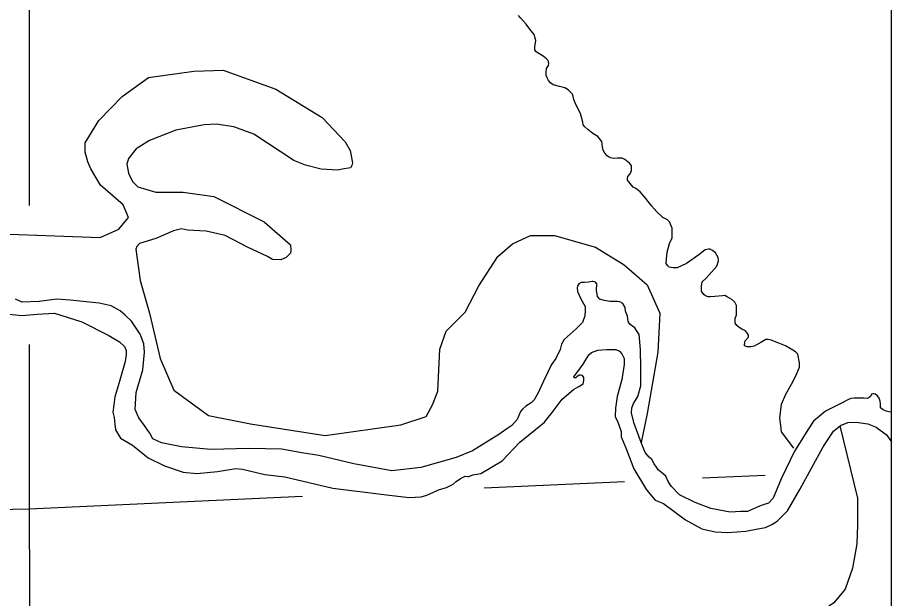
# Model space of a CAD drawing. Extents: x 1084508 to 1142749, y 1057638 to 1093403.
# Drawn here: x 1141285 to 1142749, y 1066395 to 1067368 of the extents above; entities that cross this region are included whole.
import ezdxf

# ---------------------------------------------------------------- set-up
doc = ezdxf.new("R2010")
doc.units = 0
for name, color, linetype in [('DSN_DRFT_Named-Boundary', 7, 'Continuous'), ('Level 35', 7, 'Continuous'), ('Level 47', 7, 'Continuous'), ('Level 5', 7, 'Continuous'), ('Level 9', 7, 'Continuous')]:
    doc.layers.add(name, color=color, linetype=linetype)

msp = doc.modelspace()

# ---------------------------------------------------------------- linework, layer by layer
at = {"layer": 'DSN_DRFT_Named-Boundary'}
msp.add_lwpolyline([(1084507.9, 1057640), (1142749.2, 1057640), (1142749.2, 1093403.4), (1084507.9, 1093403.4)], close=True, dxfattribs=at)
at = {"layer": 'Level 35'}
for points in [[(1142276.2, 1067134.2), (1142272.7, 1067136.5), (1142269.1, 1067140.8), (1142266, 1067145.9), (1142265.2, 1067151.8), (1142263.7, 1067160.5), (1142257, 1067169.1), (1142248.8, 1067174.2), (1142240.5, 1067180.5), (1142235.4, 1067185.2), (1142232.7, 1067188.3), (1142231.9, 1067193), (1142228, 1067207.5), (1142220.2, 1067222.8), (1142217, 1067231), (1142215.8, 1067236.1), (1142214.7, 1067239.7), (1142210.7, 1067244), (1142207.2, 1067247.1), (1142201.7, 1067250.3), (1142192.7, 1067253), (1142182.5, 1067255.4), (1142177.8, 1067258.9), (1142174.7, 1067262.8), (1142172.3, 1067267.5), (1142170.4, 1067271.4), (1142170.4, 1067276.1), (1142171.2, 1067282.8), (1142174.3, 1067287.9), (1142175.1, 1067291.4), (1142173.9, 1067296.1), (1142171.2, 1067298.9), (1142165.7, 1067303.6), (1142153.9, 1067310.6), (1142151.6, 1067314.2), (1142151.6, 1067319.3), (1142153.5, 1067329.9), (1142150.4, 1067339.7), (1142143.3, 1067348.7), (1142137.1, 1067357.3), (1142128, 1067367.1), (1142124.1, 1067371.8)], [(1142431.8, 1066907.9), (1142431, 1066909.9), (1142431, 1066913.8), (1142431, 1066918.1), (1142432.2, 1066925.6), (1142438.5, 1066931.8), (1142456.5, 1066951.8), (1142459.6, 1066960.5), (1142458.5, 1066966.3), (1142454.1, 1066973.8), (1142449.4, 1066977.7), (1142445.1, 1066980.1), (1142442.4, 1066980.1), (1142436.9, 1066978.9), (1142426.3, 1066970.7), (1142405.9, 1066956.1), (1142389.9, 1066948.7), (1142383.6, 1066948.7), (1142376.9, 1066949.9), (1142374.2, 1066952.2), (1142371.8, 1066956.1), (1142372.2, 1066963.6), (1142373.4, 1066975.4), (1142377.3, 1066989.5), (1142381.6, 1066999.3), (1142381.6, 1067004.4), (1142381.6, 1067015.4), (1142377.3, 1067025.9), (1142373.8, 1067029.5), (1142366.3, 1067033.4), (1142356.2, 1067042.8), (1142347.5, 1067052.2), (1142337.7, 1067065.2), (1142328.3, 1067076.5), (1142320.9, 1067082), (1142316.2, 1067084), (1142311.1, 1067090.3), (1142306.8, 1067095.7), (1142306.8, 1067098.5), (1142307.2, 1067102), (1142311.5, 1067106.3), (1142312.3, 1067109.1), (1142313.4, 1067112.2), (1142313.4, 1067115.7), (1142313.4, 1067120.1), (1142310.7, 1067124), (1142302.5, 1067130.6), (1142298.1, 1067132.6), (1142289.9, 1067132.6), (1142284, 1067132.2), (1142278.6, 1067133), (1142276.2, 1067134.2)], [(1142585.8, 1066646.7), (1142565.1, 1066674.2), (1142563.5, 1066684.8), (1142561.9, 1066696.9), (1142564.7, 1066720.5), (1142572.1, 1066736.9), (1142581.9, 1066753.8), (1142589, 1066767.9), (1142594.8, 1066782.4), (1142594.8, 1066789.9), (1142592.1, 1066804.4), (1142588.6, 1066808.3), (1142581.1, 1066812.6), (1142571.7, 1066818.1), (1142560.4, 1066822.4), (1142547.8, 1066827.9), (1142542.3, 1066828.7), (1142538.4, 1066828.7), (1142530.2, 1066823.6), (1142519.2, 1066817.7), (1142513.7, 1066816.5), (1142507.4, 1066816.5), (1142502.7, 1066818.1), (1142502.7, 1066820.5), (1142503.9, 1066826.7), (1142509.8, 1066832.6), (1142509.8, 1066835.8), (1142508.2, 1066838.9), (1142504.7, 1066843.2), (1142498.4, 1066846.3), (1142494.1, 1066849.1), (1142489.8, 1066852.2), (1142487.5, 1066856.1), (1142487.5, 1066859.7), (1142487.5, 1066864), (1142489.4, 1066869.9), (1142489.4, 1066876.9), (1142489.4, 1066885.6), (1142486.7, 1066891.1), (1142481.6, 1066895.8), (1142478, 1066898.1), (1142473, 1066900.9), (1142469.8, 1066902.4), (1142465.9, 1066902), (1142453, 1066900.9), (1142445.5, 1066900.1), (1142442, 1066900.1), (1142437.7, 1066902), (1142434.5, 1066904), (1142431.8, 1066907.9)]]:
    msp.add_lwpolyline(points, dxfattribs=at)
at = {"layer": 'Level 47'}
for points in [[(1141504.2, 1067268), (1141580, 1067278.5), (1141629.3, 1067280.3), (1141717.5, 1067248.5), (1141795.1, 1067200.9), (1141833.9, 1067160.3), (1141842.2, 1067145.7), (1141846.2, 1067125), (1141845, 1067120.3), (1141842.7, 1067116.2), (1141828.6, 1067114.4), (1141821.5, 1067112.7), (1141793.3, 1067114.4), (1141767.5, 1067120.8), (1141747.5, 1067128.5), (1141680.5, 1067172.7), (1141647.3, 1067185.4), (1141617.7, 1067189.7), (1141597.6, 1067188.5), (1141550, 1067179.7), (1141505.9, 1067162.1), (1141483.6, 1067148.1), (1141470.7, 1067132.1), (1141467.9, 1067122.7), (1141470.7, 1067107.4), (1141477.7, 1067093.3), (1141486.5, 1067084.4), (1141516.5, 1067075.6), (1141562.4, 1067075.6), (1141613.5, 1067068.6), (1141698.1, 1067026.2), (1141742.2, 1066987.4), (1141742.6, 1066978.5), (1141742.2, 1066973.3), (1141735.1, 1066966.2), (1141725.8, 1066962.3), (1141712.2, 1066962.7), (1141703.4, 1066968), (1141669.9, 1066983.8), (1141632.9, 1067003.3), (1141601.1, 1067010.3), (1141569.4, 1067012.1), (1141559.3, 1067014), (1141545.9, 1067011.1), (1141516.5, 1066998), (1141488.9, 1066989.6), (1141484.6, 1066984.8), (1141483, 1066980.3), (1141490.1, 1066927.4), (1141505.9, 1066872.7), (1141523.6, 1066796.8), (1141546.5, 1066743.8), (1141604.7, 1066701.5), (1141675.2, 1066687.4), (1141800.4, 1066668), (1141927.3, 1066685.6), (1141969.6, 1066699.7), (1141980.2, 1066719.1), (1141989, 1066742.1), (1141992.5, 1066812.7), (1142003.1, 1066842.7), (1142034.8, 1066874.4), (1142057.8, 1066918.6), (1142089.5, 1066968), (1142114.2, 1066989.1), (1142144.2, 1067003.3), (1142184.7, 1067003.3), (1142253.5, 1066983.8), (1142301.1, 1066953.8), (1142339.8, 1066920.3), (1142361, 1066872.7), (1142357.5, 1066807.4), (1142339.8, 1066705), (1142329.7, 1066656)], [(1140806, 1066990.9), (1141179.8, 1067008.6), (1141423.1, 1066999.7), (1141454.8, 1067013.8), (1141470.7, 1067033.3), (1141461.9, 1067054.4), (1141423.8, 1067087.7), (1141407.5, 1067115), (1141402.8, 1067126.5), (1141398.4, 1067142.8), (1141398.4, 1067158.5), (1141421.3, 1067195.6), (1141460.1, 1067236.2), (1141504.2, 1067268)], [(1142662.5, 1066684.3), (1142692, 1066563.1), (1142692.5, 1066518), (1142691.4, 1066486.4), (1142683.6, 1066445.6), (1142671.3, 1066410.3), (1142652.5, 1066387.6), (1142629, 1066371.5), (1142542.6, 1066339.7), (1142433.3, 1066320.3), (1142324, 1066318.6), (1142244.6, 1066334.4), (1142177.6, 1066359.1), (1142098.3, 1066364.4)]]:
    msp.add_lwpolyline(points, dxfattribs=at)
at = {"layer": 'Level 5'}
for points in [[(1141304.5, 1067479.1), (1141304.5, 1067053.6)], [(1141304.5, 1066820.5), (1141304.5, 1066544.3)], [(1142537.8, 1066601), (1142432.6, 1066596.2)], [(1142301.7, 1066590.2), (1142066.5, 1066579.4)], [(1141762.3, 1066565.4), (1141304.5, 1066544.3)], [(1141304.5, 1066544.3), (1140806.7, 1066534.2)], [(1141304.5, 1066544.3), (1141307.4, 1065728.3)]]:
    msp.add_lwpolyline(points, dxfattribs=at)
at = {"layer": 'Level 9'}
for points in [[(1142394.1, 1066568.4), (1142380.7, 1066582.2), (1142375.1, 1066590.7), (1142371, 1066600), (1142364.1, 1066606.1), (1142358.4, 1066610.2), (1142355.2, 1066614.6), (1142351.6, 1066620.7), (1142347.5, 1066627.6), (1142343.4, 1066631.7), (1142336.6, 1066639.4), (1142332.9, 1066647.9), (1142329.7, 1066656), (1142318.3, 1066688.1), (1142313.4, 1066705.1), (1142314.3, 1066714), (1142316.7, 1066721.7), (1142324.4, 1066733.5), (1142329.3, 1066750.9), (1142329.3, 1066781.4), (1142328.4, 1066812.2), (1142326.4, 1066837), (1142322.8, 1066842.2), (1142319.1, 1066848.3), (1142313.4, 1066852.4), (1142310.6, 1066854.4), (1142307.8, 1066858.9), (1142307, 1066867.8), (1142303.7, 1066876.3), (1142302.9, 1066882.4), (1142299.3, 1066888.9), (1142294, 1066891.7), (1142289.9, 1066892.5), (1142283.5, 1066892.5), (1142277.8, 1066892.5), (1142267.6, 1066894.2), (1142260.3, 1066896.6), (1142256.7, 1066900.7), (1142254.7, 1066911.6), (1142255.5, 1066921.8), (1142253, 1066924.6), (1142249.4, 1066925.8), (1142247.4, 1066925.8), (1142241.7, 1066924.6), (1142234.8, 1066924.2), (1142229.1, 1066924.2), (1142225.5, 1066922.2), (1142223.1, 1066918.9), (1142222.6, 1066914.9), (1142223.1, 1066909.2)], [(1142223.1, 1066909.2), (1142228.7, 1066897), (1142236, 1066884), (1142236, 1066877.9), (1142235.2, 1066868.6), (1142231.6, 1066857.2), (1142220.6, 1066846.7), (1142200.8, 1066828.8), (1142196.3, 1066821.1), (1142193.9, 1066811.8), (1142187, 1066796.8), (1142179.7, 1066786.7), (1142165.9, 1066759.1), (1142157, 1066739.6), (1142150.5, 1066727.4), (1142145.2, 1066722.5), (1142136.7, 1066717.3), (1142131.4, 1066712.8), (1142127.8, 1066708.3), (1142122.1, 1066694.5), (1142113.2, 1066684.4), (1142104.7, 1066679.1), (1142091.3, 1066669.8), (1142047.1, 1066642.2), (1142019.6, 1066630.8), (1141960.4, 1066614.2), (1141911.7, 1066608.9), (1141848.1, 1066620.7), (1141789.7, 1066634.5), (1141760.9, 1066639), (1141726.9, 1066645.1), (1141673.4, 1066645.9), (1141608.5, 1066644.6), (1141559.5, 1066648.7), (1141525.8, 1066655.6), (1141511.6, 1066662.5), (1141509.2, 1066666.1), (1141506.8, 1066671.4), (1141503.1, 1066676.3), (1141498.7, 1066682.8), (1141488.1, 1066697.4), (1141482, 1066711.2), (1141483.7, 1066740), (1141495, 1066778.1), (1141497.4, 1066807.3), (1141496.2, 1066821.5), (1141490.1, 1066837.8), (1141483.3, 1066847.9), (1141475.5, 1066859.3), (1141465.4, 1066869.8), (1141456.9, 1066877.1), (1141441.5, 1066885.2)], [(1141441.5, 1066885.2), (1141421.6, 1066889.7), (1141373, 1066894.6), (1141350.3, 1066896.2), (1141321.1, 1066892.5), (1141292.7, 1066891.3), (1141281.4, 1066896.2)], [(1141270.4, 1066871), (1141292.3, 1066869), (1141317.9, 1066871.4), (1141346.6, 1066873.1), (1141392.4, 1066858.5), (1141437.8, 1066835.7), (1141455.7, 1066824.8), (1141463.8, 1066817.1), (1141466.6, 1066810.2), (1141466.6, 1066803.7), (1141465, 1066791.9), (1141454.9, 1066757), (1141447.6, 1066732.7), (1141446.4, 1066719.3)], [(1142223.5, 1066775.3), (1142232.8, 1066787.5), (1142242.1, 1066802.9), (1142246.6, 1066806.9), (1142257.1, 1066811), (1142272.1, 1066812.2), (1142287.1, 1066811.8), (1142293.2, 1066809), (1142297.6, 1066804.9), (1142301.3, 1066797.2), (1142301.3, 1066787.1), (1142297.2, 1066761.9), (1142289.5, 1066733.1), (1142286.7, 1066713.6), (1142286.3, 1066699.4), (1142289.9, 1066691.7), (1142296, 1066674.7), (1142296, 1066665.7), (1142304.1, 1066647.1), (1142317.5, 1066611.8), (1142338.6, 1066576.9), (1142353.2, 1066559.4), (1142367, 1066554.2), (1142404.3, 1066526.6), (1142431.4, 1066511.6), (1142453.7, 1066506.3), (1142474.8, 1066505.5), (1142505.2, 1066507.5), (1142525.1, 1066511.6), (1142538, 1066514), (1142548.6, 1066518.5), (1142557.5, 1066524.5), (1142574.9, 1066541.6), (1142595.6, 1066577.3), (1142634.9, 1066648.7), (1142652.3, 1066675.1), (1142663.7, 1066684.8), (1142676.3, 1066689.7), (1142690, 1066690.5), (1142709.5, 1066687.7), (1142723.7, 1066682), (1142740.7, 1066669), (1142749.2, 1066657.2)], [(1141446.4, 1066719.3), (1141444.7, 1066707.1), (1141446.8, 1066698.2), (1141448, 1066686.8), (1141449.2, 1066677.5), (1141457.3, 1066663.7), (1141477.2, 1066651.9), (1141503.5, 1066630.4), (1141531.1, 1066617.1), (1141562.3, 1066606.5), (1141585.4, 1066604.1), (1141619.9, 1066607.7), (1141650.7, 1066612.6), (1141661.6, 1066611.4), (1141698.9, 1066602.4), (1141732.6, 1066598.8), (1141813.2, 1066579.7), (1141898.3, 1066568.8), (1141940.9, 1066563.9), (1141961.2, 1066565.1), (1141970.5, 1066568), (1141981.9, 1066573.2), (1141990, 1066576.9), (1142003.7, 1066580.9), (1142014.7, 1066586.2), (1142019.6, 1066590.7), (1142027.3, 1066596), (1142035, 1066599.6), (1142039.4, 1066599.2), (1142041, 1066599.2), (1142047.9, 1066602), (1142061.3, 1066604.5), (1142097, 1066625.6), (1142126.2, 1066656.8), (1142167.5, 1066689.7), (1142180.5, 1066706.3), (1142197.5, 1066728.6), (1142216.6, 1066744.9), (1142224.3, 1066749.7), (1142232.4, 1066754.6), (1142233.6, 1066759.9), (1142233.6, 1066763.1), (1142233.6, 1066765.1), (1142231.2, 1066768.4), (1142228.3, 1066768.8), (1142225.9, 1066768.8), (1142222.2, 1066766.4), (1142220.2, 1066764.3), (1142217.4, 1066764.3), (1142217, 1066766), (1142217.8, 1066768), (1142223.5, 1066775.3)], [(1142749.2, 1066706.7), (1142748.6, 1066706.9), (1142744.5, 1066707.7), (1142740.4, 1066708.7), (1142735.5, 1066710.8), (1142730.8, 1066714.4), (1142730.6, 1066716.5), (1142730.6, 1066721.1), (1142730, 1066725.5), (1142728.8, 1066730.7), (1142725.9, 1066734.3), (1142722, 1066736.9), (1142719.7, 1066737.7), (1142717.7, 1066737.7), (1142715.6, 1066736.9), (1142714.3, 1066733.5), (1142711.7, 1066731.5), (1142708.6, 1066729.7), (1142702.9, 1066730.2), (1142698.3, 1066730.7), (1142692.6, 1066730.7), (1142686.4, 1066730.7), (1142681, 1066729.7), (1142676.9, 1066728.4), (1142666.8, 1066722.4), (1142638.4, 1066708.5), (1142618.5, 1066691.9), (1142610.3, 1066679.3), (1142586.7, 1066641.4), (1142564.4, 1066595.1), (1142551, 1066562.7), (1142542.9, 1066554.6), (1142534.4, 1066551.7), (1142528.3, 1066549.3), (1142508, 1066540.8), (1142496.7, 1066540.4), (1142478.8, 1066539.6), (1142446.4, 1066545.6), (1142420.5, 1066555.4), (1142394.1, 1066568.4)]]:
    msp.add_lwpolyline(points, dxfattribs=at)

doc.saveas('drawing.dxf')
